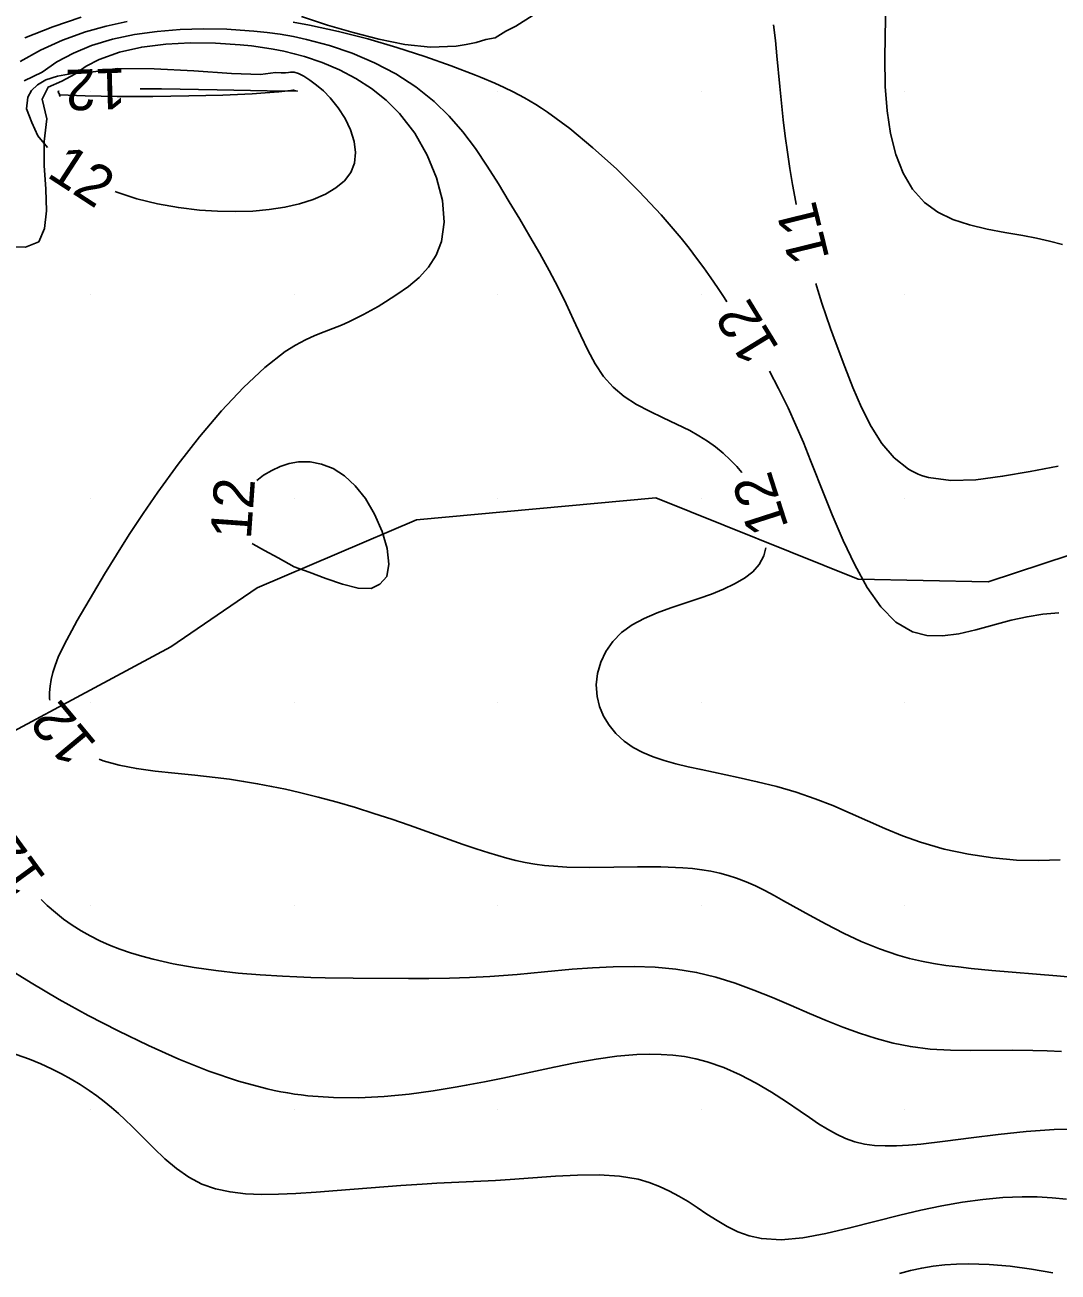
# Model space of a CAD drawing. Extents: x 2602990 to 2605851, y 618069 to 619180.
# Drawn here: x 2603166.8 to 2603217.5, y 618172 to 618233.3 of the extents above; entities that cross this region are included whole.
import ezdxf

# ---------------------------------------------------------------- set-up
doc = ezdxf.new("R2010")
doc.units = 0
for name, color, linetype in [('DTM Contours Major', 7, 'Continuous'), ('DTM Contours Major Text', 7, 'Continuous'), ('DTM Contours Minor', 7, 'Continuous'), ('DTM Contours Minor Text', 7, 'Continuous'), ('Exist DTM QL2 LIDAR Elevation Point', 7, 'Continuous'), ('PH Exist DTM Obscure Area', 7, 'Continuous')]:
    doc.layers.add(name, color=color, linetype=linetype)

msp = doc.modelspace()

# ---------------------------------------------------------------- linework, layer by layer
at = {"layer": 'DTM Contours Major'}
for points in [[(2603167.989, 618200.095), (2603167.983, 618200.157), (2603167.98, 618200.467), (2603168.005, 618200.786), (2603168.059, 618201.113), (2603168.14, 618201.449), (2603168.249, 618201.794), (2603168.407, 618202.201), (2603168.599, 618202.623), (2603168.821, 618203.063), (2603169.07, 618203.522), (2603169.343, 618204.004), (2603170.135, 618205.364), (2603170.678, 618206.276), (2603171.265, 618207.236), (2603171.896, 618208.237), (2603172.572, 618209.266), (2603173.292, 618210.315), (2603174.293, 618211.691), (2603175.345, 618213.037), (2603176.422, 618214.308), (2603177.5, 618215.459), (2603178.553, 618216.445), (2603179.557, 618217.22), (2603180.064, 618217.535), (2603180.551, 618217.792), (2603181.02, 618218.005), (2603181.47, 618218.187), (2603182.321, 618218.521), (2603182.688, 618218.681), (2603183.048, 618218.853), (2603183.404, 618219.036), (2603183.759, 618219.232), (2603184.119, 618219.441), (2603184.488, 618219.663), (2603185.049, 618220.018), (2603185.608, 618220.414), (2603186.136, 618220.862), (2603186.603, 618221.372), (2603186.981, 618221.954), (2603187.241, 618222.621), (2603187.366, 618223.583), (2603187.277, 618224.645), (2603186.994, 618225.758), (2603186.534, 618226.874), (2603185.919, 618227.943), (2603185.167, 618228.917), (2603184.513, 618229.57), (2603183.8, 618230.142), (2603183.035, 618230.639), (2603182.226, 618231.063), (2603181.381, 618231.419), (2603180.51, 618231.71), (2603180.002, 618231.85), (2603179.487, 618231.97), (2603178.965, 618232.074), (2603178.434, 618232.161), (2603177.894, 618232.234), (2603177.344, 618232.293), (2603176.132, 618232.375), (2603174.903, 618232.39), (2603173.686, 618232.328), (2603172.513, 618232.178), (2603171.414, 618231.93), (2603170.422, 618231.574), (2603169.784, 618231.243), (2603169.223, 618230.85), (2603168.583, 618230.508), (2603167.909, 618230.204), (2603167.613, 618229.624), (2603167.844, 618228.65), (2603167.708, 618227.54), (2603167.722, 618226.363), (2603167.793, 618225.201), (2603167.827, 618224.139), (2603167.733, 618223.26), (2603167.453, 618222.609), (2603166.793, 618222.356), (2603165.896, 618222.361)], [(2603218.544, 618186.453), (2603217.467, 618186.551), (2603214.277, 618186.816), (2603213.256, 618186.915), (2603212.631, 618186.985), (2603212.018, 618187.065), (2603211.415, 618187.159), (2603210.821, 618187.271), (2603210.234, 618187.405), (2603209.652, 618187.565), (2603208.748, 618187.872), (2603207.856, 618188.238), (2603206.983, 618188.646), (2603206.132, 618189.082), (2603205.308, 618189.53), (2603204.043, 618190.242), (2603203.579, 618190.499), (2603203.121, 618190.742), (2603202.663, 618190.967), (2603202.202, 618191.171), (2603201.733, 618191.35), (2603201.325, 618191.481), (2603200.905, 618191.593), (2603200.474, 618191.685), (2603200.029, 618191.76), (2603199.567, 618191.818), (2603199.089, 618191.86), (2603198.007, 618191.903), (2603196.867, 618191.902), (2603195.697, 618191.883), (2603194.527, 618191.872), (2603193.386, 618191.894), (2603192.302, 618191.976), (2603191.817, 618192.042), (2603191.347, 618192.125), (2603190.891, 618192.223), (2603190.443, 618192.335), (2603190.002, 618192.457), (2603189.564, 618192.59), (2603188.931, 618192.794), (2603188.295, 618193.011), (2603185.65, 618193.953), (2603184.793, 618194.246), (2603183.913, 618194.534), (2603183.015, 618194.813), (2603182.102, 618195.08), (2603181.18, 618195.331), (2603180.254, 618195.561), (2603179.571, 618195.717), (2603178.886, 618195.859), (2603178.199, 618195.989), (2603177.509, 618196.105), (2603176.816, 618196.208), (2603176.117, 618196.299), (2603175.12, 618196.407), (2603174.13, 618196.505), (2603173.166, 618196.608), (2603172.248, 618196.733), (2603171.393, 618196.896), (2603170.621, 618197.113), (2603170.41, 618197.195)]]:
    msp.add_lwpolyline(points, dxfattribs=at)
at = {"layer": 'DTM Contours Minor'}
for points in [[(2603217.739, 618222.482), (2603217.107, 618222.643), (2603216.46, 618222.787), (2603215.799, 618222.916), (2603214.917, 618223.073), (2603214.036, 618223.238), (2603213.178, 618223.441), (2603212.364, 618223.707), (2603211.617, 618224.065), (2603210.959, 618224.543), (2603210.382, 618225.194), (2603209.919, 618225.988), (2603209.56, 618226.907), (2603209.299, 618227.935), (2603209.126, 618229.052), (2603209.034, 618230.24), (2603209.012, 618231.672), (2603209.06, 618234.587)], [(2603192.409, 618234.172), (2603190.891, 618233.207), (2603190.398, 618232.954), (2603189.878, 618232.64), (2603189.42, 618232.556), (2603188.933, 618232.411), (2603188.446, 618232.301), (2603187.956, 618232.225), (2603186.703, 618232.18), (2603185.435, 618232.307), (2603184.162, 618232.561), (2603182.891, 618232.894), (2603181.632, 618233.259), (2603180.362, 618233.676)], [(2603171.8, 618233.434), (2603170.76, 618233.214), (2603169.74, 618232.926), (2603168.612, 618232.512), (2603167.538, 618232.021), (2603166.538, 618231.472)], [(2603169.529, 618233.646), (2603168.141, 618233.181), (2603166.763, 618232.635)], [(2603201.257, 618219.669), (2603201.119, 618219.878), (2603200.793, 618220.363), (2603200.461, 618220.847), (2603200.119, 618221.33), (2603199.766, 618221.814), (2603199.396, 618222.3), (2603199.007, 618222.79), (2603198.025, 618223.941), (2603196.954, 618225.087), (2603195.827, 618226.196), (2603194.677, 618227.236), (2603193.538, 618228.175), (2603192.441, 618228.982), (2603192.155, 618229.174), (2603191.872, 618229.355), (2603191.593, 618229.525), (2603191.316, 618229.686), (2603191.04, 618229.839), (2603190.763, 618229.984), (2603190.319, 618230.2), (2603189.863, 618230.406), (2603189.148, 618230.705), (2603188.901, 618230.804), (2603187.712, 618231.257), (2603186.414, 618231.715), (2603185.038, 618232.16), (2603183.616, 618232.576), (2603182.177, 618232.946), (2603180.754, 618233.254), (2603179.951, 618233.397)], [(2603201.986, 618211.276), (2603201.986, 618211.276), (2603201.744, 618211.567), (2603201.42, 618211.908), (2603201.07, 618212.23), (2603200.695, 618212.534), (2603200.297, 618212.82), (2603199.877, 618213.088), (2603199.436, 618213.337), (2603198.788, 618213.661), (2603198.122, 618213.97), (2603197.458, 618214.284), (2603196.816, 618214.625), (2603196.213, 618215.012), (2603195.671, 618215.466), (2603195.201, 618216.002), (2603194.791, 618216.613), (2603194.421, 618217.288), (2603194.073, 618218.012), (2603193.727, 618218.773), (2603193.363, 618219.559), (2603192.96, 618220.372), (2603192.525, 618221.196), (2603192.062, 618222.03), (2603191.578, 618222.873), (2603191.076, 618223.724), (2603190.563, 618224.582), (2603190.029, 618225.463), (2603189.478, 618226.336), (2603188.898, 618227.19), (2603188.279, 618228.01), (2603187.611, 618228.784), (2603186.882, 618229.498), (2603185.973, 618230.225), (2603184.988, 618230.862), (2603183.942, 618231.411), (2603182.853, 618231.874), (2603181.735, 618232.255), (2603180.605, 618232.555), (2603179.959, 618232.692), (2603179.312, 618232.805), (2603178.663, 618232.895), (2603178.01, 618232.966), (2603177.35, 618233.017), (2603176.682, 618233.051), (2603175.549, 618233.072), (2603174.404, 618233.041), (2603173.265, 618232.952), (2603172.147, 618232.796), (2603171.068, 618232.566), (2603170.045, 618232.255), (2603169.155, 618231.886), (2603168.339, 618231.446), (2603167.609, 618230.94), (2603166.731, 618230.522)], [(2603204.667, 618224.45), (2603204.646, 618224.553), (2603204.484, 618225.43), (2603204.352, 618226.22), (2603204.232, 618227.013), (2603204.123, 618227.809), (2603204.024, 618228.612), (2603203.935, 618229.42), (2603203.854, 618230.237), (2603203.716, 618231.748), (2603203.638, 618232.51), (2603203.545, 618233.272)], [(2603167.886, 618227.241), (2603167.41, 618227.817), (2603167.104, 618228.477), (2603166.854, 618229.138), (2603166.916, 618229.725), (2603167.089, 618230.048), (2603167.38, 618230.33), (2603167.802, 618230.567), (2603168.37, 618230.751), (2603169.098, 618230.879), (2603170, 618230.944), (2603171.326, 618231.125), (2603173.113, 618231.117), (2603175.071, 618231.008), (2603176.911, 618230.882), (2603178.343, 618230.825), (2603179.077, 618230.923)], [(2603179.077, 618230.923), (2603179.362, 618230.912), (2603179.567, 618230.917), (2603179.712, 618230.931), (2603179.819, 618230.945), (2603179.908, 618230.953), (2603180, 618230.945), (2603180.208, 618230.879), (2603180.47, 618230.748), (2603180.773, 618230.558), (2603181.1, 618230.314), (2603181.435, 618230.022), (2603181.764, 618229.688), (2603182.161, 618229.198), (2603182.502, 618228.664), (2603182.77, 618228.105), (2603182.948, 618227.542), (2603183.017, 618226.993), (2603182.962, 618226.477), (2603182.776, 618226.021), (2603182.468, 618225.615), (2603182.05, 618225.258), (2603181.534, 618224.949), (2603180.933, 618224.688), (2603180.26, 618224.475), (2603179.542, 618224.313), (2603178.773, 618224.196), (2603177.962, 618224.124), (2603177.114, 618224.096), (2603176.238, 618224.113), (2603175.34, 618224.173), (2603174.314, 618224.295), (2603173.287, 618224.477), (2603172.273, 618224.725), (2603171.289, 618225.046), (2603171.209, 618225.08)], [(2603179.935, 618230.065), (2603179.981, 618230.065), (2603179.242, 618229.981), (2603178.57, 618229.924), (2603177.927, 618229.884), (2603176.497, 618229.822), (2603174.825, 618229.778), (2603173.05, 618229.754), (2603171.307, 618229.753), (2603169.734, 618229.776), (2603168.468, 618229.827), (2603168.472, 618229.804), (2603168.494, 618229.784), (2603168.486, 618229.775), (2603168.491, 618229.768), (2603168.49, 618229.766), (2603168.482, 618229.809), (2603168.466, 618229.858), (2603168.431, 618229.912), (2603168.41, 618229.964), (2603168.425, 618230.011), (2603168.444, 618230.02)], [(2603172.433, 618230.129), (2603173.481, 618230.123), (2603176.216, 618230.078), (2603178.674, 618230.033), (2603180.148, 618230.018), (2603179.935, 618230.065)], [(2603217.538, 618211.594), (2603216.164, 618211.334), (2603214.802, 618211.091), (2603213.491, 618210.922), (2603212.266, 618210.883), (2603211.165, 618211.032), (2603210.989, 618211.082), (2603210.818, 618211.138), (2603210.652, 618211.202), (2603210.49, 618211.274), (2603210.333, 618211.354), (2603210.18, 618211.441), (2603209.476, 618211.992), (2603208.868, 618212.706), (2603208.338, 618213.546), (2603207.87, 618214.475), (2603207.449, 618215.459), (2603207.057, 618216.462), (2603206.581, 618217.726), (2603206.353, 618218.353), (2603206.134, 618218.978), (2603205.924, 618219.603), (2603205.723, 618220.232), (2603205.624, 618220.568)], [(2603217.566, 618204.392), (2603216.781, 618204.321), (2603216.001, 618204.192), (2603215.228, 618204.018), (2603213.485, 618203.549), (2603212.65, 618203.357), (2603211.848, 618203.248), (2603211.086, 618203.263), (2603210.371, 618203.444), (2603209.563, 618203.932), (2603208.827, 618204.679), (2603208.154, 618205.631), (2603207.537, 618206.736), (2603206.966, 618207.942), (2603206.434, 618209.195), (2603206.072, 618210.096), (2603205.368, 618211.876), (2603205.014, 618212.75), (2603204.651, 618213.609), (2603204.271, 618214.449), (2603203.8, 618215.407), (2603203.346, 618216.259)], [(2603184.212, 618205.788), (2603184.547, 618206.17), (2603184.65, 618206.781), (2603184.56, 618207.546), (2603184.313, 618208.388), (2603183.947, 618209.232), (2603183.498, 618210), (2603183.001, 618210.629), (2603182.47, 618211.116), (2603181.916, 618211.469), (2603181.348, 618211.695), (2603180.778, 618211.803), (2603180.216, 618211.801), (2603179.755, 618211.72), (2603179.313, 618211.576), (2603178.892, 618211.38), (2603178.498, 618211.143), (2603178.16, 618210.893)], [(2603177.938, 618207.792), (2603177.984, 618207.763), (2603178.535, 618207.454), (2603179.206, 618207.091), (2603180, 618206.652), (2603180.734, 618206.385), (2603181.548, 618206.072), (2603182.373, 618205.786), (2603183.139, 618205.596), (2603183.775, 618205.574), (2603184.212, 618205.788)], [(2603217.628, 618192.247), (2603216.589, 618192.21), (2603215.477, 618192.241), (2603214.317, 618192.344), (2603213.129, 618192.521), (2603211.939, 618192.778), (2603210.769, 618193.116), (2603209.883, 618193.436), (2603209.017, 618193.792), (2603208.163, 618194.168), (2603207.313, 618194.547), (2603206.461, 618194.913), (2603205.6, 618195.252), (2603204.656, 618195.571), (2603203.703, 618195.846), (2603202.75, 618196.087), (2603201.807, 618196.301), (2603199.99, 618196.684), (2603199.36, 618196.82), (2603198.754, 618196.964), (2603198.177, 618197.122), (2603197.633, 618197.304), (2603197.126, 618197.515), (2603196.659, 618197.765), (2603196.202, 618198.087), (2603195.803, 618198.456), (2603195.466, 618198.867), (2603195.196, 618199.312), (2603194.999, 618199.785), (2603194.88, 618200.28), (2603194.842, 618200.841), (2603194.902, 618201.405), (2603195.058, 618201.96), (2603195.309, 618202.489), (2603195.652, 618202.98), (2603196.087, 618203.417), (2603196.605, 618203.789), (2603197.193, 618204.107), (2603197.832, 618204.383), (2603198.504, 618204.631), (2603199.872, 618205.087), (2603200.5, 618205.309), (2603201.093, 618205.544), (2603201.638, 618205.801), (2603202.122, 618206.086), (2603202.53, 618206.405), (2603202.848, 618206.766), (2603203.073, 618207.185), (2603203.178, 618207.572)], [(2603217.699, 618182.83), (2603216.99, 618182.869), (2603216.28, 618182.89), (2603215.269, 618182.894), (2603213.247, 618182.878), (2603212.244, 618182.895), (2603211.251, 618182.955), (2603210.273, 618183.076), (2603209.43, 618183.244), (2603208.597, 618183.465), (2603207.773, 618183.73), (2603206.953, 618184.031), (2603206.134, 618184.36), (2603205.313, 618184.707), (2603204.413, 618185.096), (2603203.504, 618185.483), (2603202.587, 618185.853), (2603201.66, 618186.192), (2603200.721, 618186.484), (2603199.769, 618186.716), (2603198.753, 618186.883), (2603197.727, 618186.978), (2603196.698, 618187.013), (2603195.671, 618187), (2603194.654, 618186.95), (2603193.651, 618186.874), (2603192.293, 618186.748), (2603190.952, 618186.621), (2603190.28, 618186.564), (2603189.604, 618186.517), (2603188.618, 618186.467), (2603187.621, 618186.438), (2603186.617, 618186.424), (2603185.608, 618186.422), (2603182.903, 618186.442), (2603181.519, 618186.459), (2603180.824, 618186.474), (2603180.125, 618186.496), (2603179.418, 618186.527), (2603178.332, 618186.594), (2603177.239, 618186.687), (2603176.153, 618186.809), (2603175.087, 618186.961), (2603174.057, 618187.145), (2603173.076, 618187.363), (2603172.508, 618187.514), (2603171.962, 618187.679), (2603171.437, 618187.86), (2603170.932, 618188.059), (2603170.446, 618188.275), (2603169.977, 618188.51), (2603169.528, 618188.764), (2603169.094, 618189.039), (2603168.673, 618189.337), (2603168.265, 618189.661), (2603167.868, 618190.011), (2603167.572, 618190.302)], [(2603218.695, 618179.025), (2603217.337, 618179.003), (2603215.958, 618178.907), (2603214.587, 618178.762), (2603213.25, 618178.594), (2603211.976, 618178.427), (2603210.793, 618178.288), (2603210.174, 618178.232), (2603209.589, 618178.198), (2603209.037, 618178.191), (2603208.515, 618178.219), (2603208.019, 618178.286), (2603207.546, 618178.397), (2603207.086, 618178.559), (2603206.641, 618178.767), (2603206.203, 618179.012), (2603205.765, 618179.288), (2603205.321, 618179.587), (2603204.863, 618179.902), (2603204.177, 618180.365), (2603203.454, 618180.829), (2603202.698, 618181.275), (2603201.915, 618181.686), (2603201.109, 618182.044), (2603200.285, 618182.331), (2603199.732, 618182.475), (2603199.172, 618182.581), (2603198.604, 618182.654), (2603198.027, 618182.693), (2603197.439, 618182.702), (2603196.84, 618182.683), (2603195.852, 618182.598), (2603194.839, 618182.458), (2603193.808, 618182.277), (2603192.768, 618182.068), (2603190.243, 618181.528), (2603189.352, 618181.348), (2603188.453, 618181.178), (2603187.998, 618181.096), (2603186.834, 618180.906), (2603185.639, 618180.745), (2603184.419, 618180.627), (2603183.18, 618180.564), (2603181.929, 618180.571), (2603180.673, 618180.661), (2603180.343, 618180.7), (2603180.012, 618180.745), (2603179.681, 618180.798), (2603179.348, 618180.858), (2603179.014, 618180.925), (2603178.677, 618180.999), (2603177.255, 618181.381), (2603175.8, 618181.873), (2603174.323, 618182.459), (2603172.836, 618183.121), (2603171.353, 618183.843), (2603169.884, 618184.608), (2603168.455, 618185.395), (2603167.071, 618186.201), (2603165.75, 618187.019)], [(2603217.943, 618175.585), (2603217.23, 618175.652), (2603216.503, 618175.69), (2603215.76, 618175.696), (2603214.808, 618175.655), (2603213.83, 618175.563), (2603212.832, 618175.427), (2603211.818, 618175.25), (2603210.792, 618175.038), (2603209.759, 618174.796), (2603207.3, 618174.165), (2603206.113, 618173.887), (2603204.98, 618173.683), (2603203.92, 618173.588), (2603202.953, 618173.64), (2603202.355, 618173.773), (2603201.798, 618173.976), (2603201.274, 618174.233), (2603200.771, 618174.528), (2603200.279, 618174.847), (2603199.789, 618175.174), (2603199.352, 618175.457), (2603198.903, 618175.728), (2603198.438, 618175.98), (2603197.953, 618176.206), (2603197.442, 618176.4), (2603196.901, 618176.554), (2603195.973, 618176.71), (2603194.975, 618176.772), (2603193.922, 618176.764), (2603192.832, 618176.709), (2603190.607, 618176.548), (2603189.886, 618176.503), (2603188.451, 618176.431), (2603187.01, 618176.361), (2603186.281, 618176.319), (2603185.242, 618176.249), (2603182.104, 618176.002), (2603181.079, 618175.927), (2603180.079, 618175.864), (2603179.222, 618175.826), (2603178.395, 618175.816), (2603177.602, 618175.848), (2603176.846, 618175.933), (2603176.133, 618176.086), (2603175.465, 618176.32), (2603174.816, 618176.66), (2603174.211, 618177.081), (2603173.641, 618177.563), (2603173.096, 618178.082), (2603172.037, 618179.147), (2603171.702, 618179.469), (2603171.363, 618179.781), (2603171.017, 618180.082), (2603170.662, 618180.373), (2603170.297, 618180.653), (2603169.92, 618180.922), (2603169.489, 618181.206), (2603169.038, 618181.479), (2603168.566, 618181.739), (2603168.07, 618181.987), (2603167.549, 618182.224), (2603166.999, 618182.451), (2603166.008, 618182.807)], [(2603217.266, 618171.963), (2603216.219, 618172.141), (2603215.173, 618172.281), (2603214.139, 618172.374), (2603213.13, 618172.406), (2603212.539, 618172.393), (2603211.959, 618172.353), (2603211.389, 618172.286), (2603210.829, 618172.193), (2603210.276, 618172.072), (2603209.73, 618171.924)]]:
    msp.add_lwpolyline(points, dxfattribs=at)
at = {"layer": 'Exist DTM QL2 LIDAR Elevation Point'}
for p, q in [((2603170, 618230), (2603170, 618230)), ((2603180, 618230), (2603180, 618230)), ((2603190, 618230), (2603190, 618230)), ((2603200, 618230), (2603200, 618230)), ((2603210, 618230), (2603210, 618230)), ((2603170, 618220), (2603170, 618220)), ((2603180, 618220), (2603180, 618220)), ((2603190, 618220), (2603190, 618220)), ((2603200, 618220), (2603200, 618220)), ((2603210, 618220), (2603210, 618220)), ((2603170, 618210), (2603170, 618210)), ((2603180, 618210), (2603180, 618210)), ((2603190, 618210), (2603190, 618210)), ((2603200, 618210), (2603200, 618210)), ((2603210, 618210), (2603210, 618210)), ((2603170, 618200), (2603170, 618200)), ((2603180, 618200), (2603180, 618200)), ((2603190, 618200), (2603190, 618200)), ((2603200, 618200), (2603200, 618200)), ((2603210, 618200), (2603210, 618200)), ((2603170, 618190), (2603170, 618190)), ((2603180, 618190), (2603180, 618190)), ((2603190, 618190), (2603190, 618190)), ((2603200, 618190), (2603200, 618190)), ((2603210, 618190), (2603210, 618190)), ((2603170, 618180), (2603170, 618180)), ((2603180, 618180), (2603180, 618180)), ((2603190, 618180), (2603190, 618180)), ((2603200, 618180), (2603200, 618180)), ((2603210, 618180), (2603210, 618180))]:
    msp.add_line(p, q, dxfattribs=at)
at = {"layer": 'PH Exist DTM Obscure Area'}
msp.add_lwpolyline([(2603153.646, 618194.142), (2603153.781, 618193.789), (2603161.783, 618196.195), (2603173.94, 618202.717), (2603178.185, 618205.61), (2603186.003, 618208.957), (2603197.759, 618210.029), (2603207.704, 618206.033), (2603214.095, 618205.908), (2603236.88, 618213.413)], dxfattribs=at)

# ---------------------------------------------------------------- texts
at = {"layer": 'DTM Contours Major Text'}
msp.add_text('12', height=2, rotation=129.85743, dxfattribs=at).set_placement((2603170.362, 618197.936))
at = {"layer": 'DTM Contours Minor Text'}
for s, rotation, p in [('12', 181.571, (2603171.705, 618231.141)), ('12', 326.96782, (2603167.785, 618225.836)), ('11', 103.83859, (2603206.3, 618221.804)), ('12', 121.49515, (2603203.867, 618217.4)), ('12', 107.83646, (2603204.3, 618208.603)), ('12', 85.90109, (2603177.867, 618207.963)), ('12', 126.12631, (2603167.864, 618191.375))]:
    msp.add_text(s, height=2, rotation=rotation, dxfattribs=at).set_placement(p)

doc.saveas('drawing.dxf')
